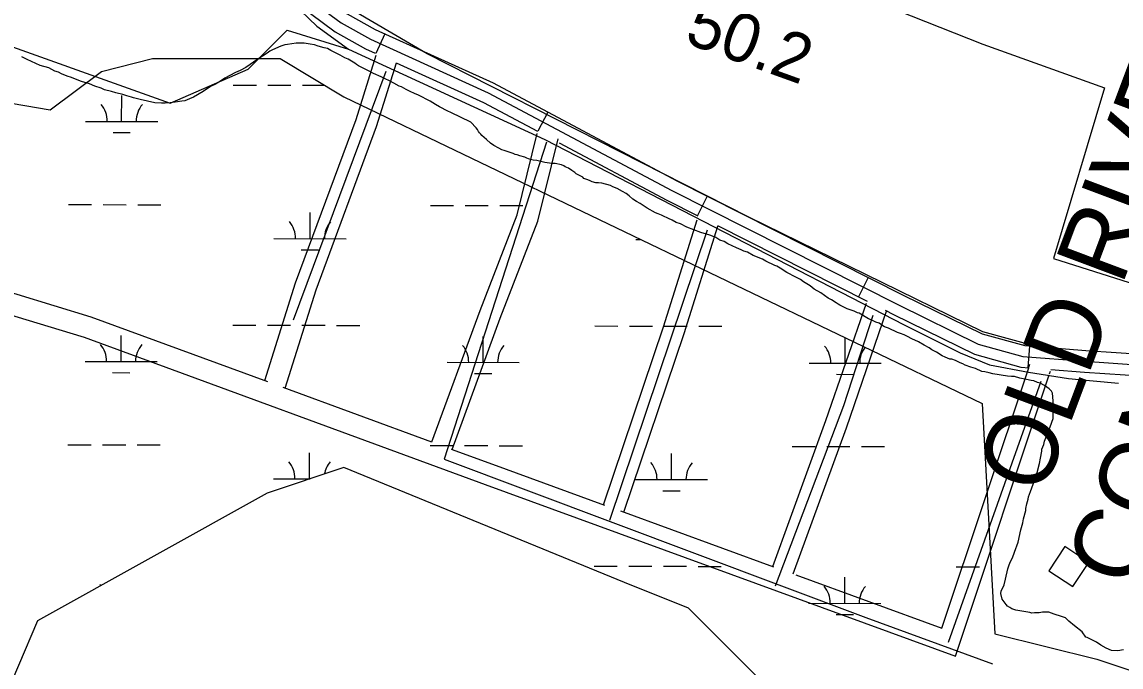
# Model space of a CAD drawing. Extents: x 3180038 to 3217926, y 922069 to 947485.
# Drawn here: x 3198253 to 3199777, y 931507 to 932400 of the extents above; entities that cross this region are included whole.
import ezdxf

# ---------------------------------------------------------------- set-up
doc = ezdxf.new("R2010")
doc.units = 0
for name, color, linetype in [('V-BLDG-OTLN', 7, 'Continuous'), ('V-CHAN-NAID', 7, 'Continuous'), ('V-RIVR-RANG', 7, 'Continuous'), ('V-ROAD-CNTR', 7, 'Continuous'), ('V-SITE-VEGE', 7, 'Continuous'), ('V-TOPO-SHOR', 7, 'Continuous'), ('V-WETL-SWMP', 7, 'Continuous')]:
    doc.layers.add(name, color=color, linetype=linetype)

msp = doc.modelspace()

# ---------------------------------------------------------------- linework, layer by layer
at = {"layer": 'V-BLDG-OTLN'}
msp.add_lwpolyline([(3199676.9, 931640), (3199710.3, 931618), (3199732.3, 931651.4), (3199698.9, 931673.4)], close=True, dxfattribs=at)
at = {"layer": 'V-ROAD-CNTR'}
for p, q in [((3198756.4, 932383.8), (3198744, 932356.5)), ((3198982.6, 932275.3), (3198968.5, 932248.8)), ((3199203.4, 932158.8), (3199189.9, 932132.1)), ((3199426.6, 932046.3), (3199413.1, 932019.5)), ((3199650.3, 931951.3), (3199647.9, 931921.4))]:
    msp.add_line(p, q, dxfattribs=at)
for points in [[(3198117.6, 932824.7), (3198242.9, 932785.7), (3198369.8, 932745.9), (3198446, 932707.9), (3198493.3, 932673.7), (3198536.8, 932631.6), (3198578.5, 932571.1), (3198611.4, 932515), (3198636.7, 932474.2), (3198673.4, 932434.3), (3198704, 932411.7), (3198743.2, 932389.8), (3198906.6, 932315.8), (3199161.3, 932180.1), (3199475.2, 932021.8), (3199584.4, 931968.1), (3199643.5, 931951.9), (3199728.4, 931945.2), (3199812.1, 931939.4), (3199896.9, 931937.2), (3200032.1, 931935.1), (3200112.9, 931937.2), (3200151.3, 931943.4), (3200185.9, 931946.2)], [(3198116.1, 932804.1), (3198238.7, 932771.3), (3198364.2, 932731.9), (3198438.2, 932695.1), (3198483.7, 932662.2), (3198525.3, 932621.9), (3198565.8, 932563), (3198598.5, 932507.2), (3198624.7, 932465.1), (3198663.3, 932423.1), (3198695.8, 932399.1), (3198736.4, 932376.4), (3198899.9, 932302.3), (3199154.4, 932166.7), (3199468.5, 932008.4), (3199579.1, 931954), (3199640.9, 931937), (3199727.3, 931930.2), (3199811.4, 931924.4), (3199896.6, 931922.2), (3200032.1, 931920.1), (3200114.3, 931922.2), (3200153.1, 931928.5), (3200187.1, 931931.2)], [(3198109.3, 932797.9), (3198234.5, 932756.9), (3198358.6, 932718), (3198430.4, 932682.2), (3198474, 932650.6), (3198513.8, 932612.1), (3198553.2, 932555), (3198585.7, 932499.5), (3198612.7, 932456), (3198653.2, 932411.9), (3198687.7, 932386.5), (3198729.7, 932363), (3198743.1, 932356.9)], [(3198590.2, 931903.4), (3198632.7, 932039.1), (3198716.7, 932265.1), (3198744.6, 932354.1)], [(3198618.4, 931893), (3198661.1, 932029.4), (3198745.1, 932255.4), (3198772.8, 932343.7)], [(3198772.2, 932343.7), (3198893.3, 932288.9), (3198968.2, 932249)], [(3198821.7, 931818.4), (3198888.4, 932000.4), (3198939.7, 932133.1), (3198967.5, 932245.7)], [(3198849.8, 931808), (3198916.4, 931989.8), (3198968.4, 932124.1), (3198996.7, 932238.6)], [(3198998.3, 932232.9), (3199147.5, 932153.4), (3199190.3, 932131.9)], [(3199059.6, 931731.4), (3199142.9, 931978.1), (3199189.5, 932126.2)], [(3199087.8, 931721.1), (3199171.4, 931968.8), (3199218.1, 932117.2)], [(3199217.4, 932118.2), (3199425, 932013.5)], [(3198180.5, 932040.7), (3198194.7, 932038.7), (3198348.9, 931992), (3198593.9, 931902)], [(3198182, 932011.2), (3198339.4, 931963.5), (3198895.5, 931759.3), (3199547.4, 931521.6), (3199677.5, 931911.6)], [(3199294.2, 931645.8), (3199367.9, 931848.2), (3199424, 932010.8)], [(3199322.4, 931635.6), (3199396.2, 931838.2), (3199452.3, 932001.1)], [(3199450.1, 932000.9), (3199461.8, 931995), (3199573.7, 931939.9), (3199638.3, 931922.2), (3199649.5, 931921.3)], [(3199326.4, 931634.1), (3199528.7, 931560.4), (3199649.1, 931921.1)], [(3199649.4, 931922.1), (3199650.8, 931926.2)], [(3199677.8, 931912.6), (3199679.2, 931916.7)], [(3199679.5, 931919), (3199726.2, 931915.3), (3199810.7, 931909.5), (3199896.3, 931907.2), (3200032.2, 931905.1), (3200115.7, 931907.2), (3200154.9, 931913.6), (3200188.3, 931916.3)], [(3198614.9, 931894.3), (3198821.3, 931818.5)], [(3198848.3, 931808.6), (3198905.8, 931787.5), (3199060.8, 931730.9)], [(3199083.2, 931722.8), (3199295.4, 931645.4)]]:
    msp.add_lwpolyline(points, dxfattribs=at)
at = {"layer": 'V-SITE-VEGE'}
for p, q in [((3198612.3, 932367), (3198600.8, 932361.9)), ((3198617.9, 932368.6), (3198612.3, 932367)), ((3198621.7, 932369), (3198617.9, 932368.6)), ((3198633.3, 932371.1), (3198621.7, 932369)), ((3198644.4, 932371.1), (3198633.3, 932371.1)), ((3198652.9, 932369.7), (3198644.4, 932371.1)), ((3198658.9, 932368.4), (3198652.9, 932369.7)), ((3198664, 932366.7), (3198658.9, 932368.4)), ((3198672.1, 932364.5), (3198664, 932366.7)), ((3198676.8, 932363.6), (3198672.1, 932364.5)), ((3198681.5, 932361), (3198676.8, 932363.6)), ((3198260.7, 932348.3), (3198253.4, 932351.8)), ((3198278.6, 932340.1), (3198260.7, 932348.3)), ((3198580.2, 932348.8), (3198563.9, 932337.3)), ((3198593.5, 932357.2), (3198580.2, 932348.8)), ((3198596.9, 932359.8), (3198593.5, 932357.2)), ((3198600.8, 932361.9), (3198596.9, 932359.8)), ((3198690, 932356.7), (3198681.5, 932361)), ((3198694.3, 932354.1), (3198690, 932356.7)), ((3198701.1, 932350.7), (3198694.3, 932354.1)), ((3198705.4, 932348.9), (3198701.1, 932350.7)), ((3198710, 932345.9), (3198705.4, 932348.9)), ((3198290.5, 932336.6), (3198278.6, 932340.1)), ((3198299, 932332.3), (3198290.5, 932336.6)), ((3198304.1, 932330.6), (3198299, 932332.3)), ((3198555.8, 932333.1), (3198549.3, 932330.1)), ((3198563.9, 932337.3), (3198555.8, 932333.1)), ((3198714.7, 932343.3), (3198710, 932345.9)), ((3198717.3, 932341.6), (3198714.7, 932343.3)), ((3198719.8, 932339.5), (3198717.3, 932341.6)), ((3198726.6, 932336.4), (3198719.8, 932339.5)), ((3198731.8, 932333.4), (3198726.6, 932336.4)), ((3198740.7, 932329.1), (3198731.8, 932333.4)), ((3198308, 932328.4), (3198304.1, 932330.6)), ((3198316.1, 932325), (3198308, 932328.4)), ((3198322, 932323.2), (3198316.1, 932325)), ((3198329.7, 932320.2), (3198322, 932323.2)), ((3198335.7, 932317.6), (3198329.7, 932320.2)), ((3198347.2, 932314.5), (3198335.7, 932317.6)), ((3198526.2, 932317), (3198521.9, 932314)), ((3198534.8, 932322.5), (3198526.2, 932317)), ((3198549.3, 932330.1), (3198534.8, 932322.5)), ((3198751.4, 932324.3), (3198740.7, 932329.1)), ((3198756.9, 932321.3), (3198751.4, 932324.3)), ((3198762.9, 932318.7), (3198756.9, 932321.3)), ((3198768.8, 932315.7), (3198762.9, 932318.7)), ((3198354.4, 932311.5), (3198347.2, 932314.5)), ((3198363, 932308.5), (3198354.4, 932311.5)), ((3198367.7, 932306.3), (3198363, 932308.5)), ((3198377.5, 932304.1), (3198367.7, 932306.3)), ((3198383.4, 932302), (3198377.5, 932304.1)), ((3198393.3, 932299.8), (3198383.4, 932302)), ((3198504.8, 932303.9), (3198491.1, 932296.3)), ((3198514.6, 932310.7), (3198504.8, 932303.9)), ((3198521.9, 932314), (3198514.6, 932310.7)), ((3198776.1, 932311.4), (3198768.8, 932315.7)), ((3198779.5, 932310.5), (3198776.1, 932311.4)), ((3198785.9, 932306.6), (3198779.5, 932310.5)), ((3198791.4, 932304.1), (3198785.9, 932306.6)), ((3198797.4, 932301), (3198791.4, 932304.1)), ((3198398.8, 932298), (3198393.3, 932299.8)), ((3198405.2, 932295.9), (3198398.8, 932298)), ((3198407.8, 932295.4), (3198405.2, 932295.9)), ((3198417.1, 932292.8), (3198407.8, 932295.4)), ((3198437.6, 932288.4), (3198417.1, 932292.8)), ((3198447, 932288), (3198437.6, 932288.4)), ((3198452.1, 932287.9), (3198447, 932288)), ((3198459, 932288.3), (3198452.1, 932287.9)), ((3198465.8, 932289.1), (3198459, 932288.3)), ((3198474.8, 932290.4), (3198465.8, 932289.1)), ((3198479.1, 932291.2), (3198474.8, 932290.4)), ((3198485.5, 932293.7), (3198479.1, 932291.2)), ((3198491.1, 932296.3), (3198485.5, 932293.7)), ((3198802.9, 932298.9), (3198797.4, 932301)), ((3198819.1, 932290.7), (3198802.9, 932298.9)), ((3198826.8, 932285.9), (3198819.1, 932290.7)), ((3198832.3, 932282.9), (3198826.8, 932285.9)), ((3198843.8, 932276.9), (3198832.3, 932282.9)), ((3198848.1, 932275.1), (3198843.8, 932276.9)), ((3198875.6, 932261.5), (3198848.1, 932275.1)), ((3198883.2, 932253.8), (3198875.6, 932261.5)), ((3198885.1, 932251.2), (3198883.2, 932253.8)), ((3198886.4, 932248.6), (3198885.1, 932251.2)), ((3198887.7, 932246.7), (3198886.4, 932248.6)), ((3198889.6, 932244.7), (3198887.7, 932246.7)), ((3198890.9, 932242.8), (3198889.6, 932244.7)), ((3198897.3, 932237.6), (3198890.9, 932242.8)), ((3198903.1, 932232.4), (3198897.3, 932237.6)), ((3198907.6, 932229.2), (3198903.1, 932232.4)), ((3198914.6, 932225.3), (3198907.6, 932229.2)), ((3198918.5, 932223.3), (3198914.6, 932225.3)), ((3198921.7, 932222), (3198918.5, 932223.3)), ((3198934.5, 932218.1), (3198921.7, 932222)), ((3198937.1, 932216.8), (3198934.5, 932218.1)), ((3198939.7, 932216.1), (3198937.1, 932216.8)), ((3198943.5, 932214.8), (3198939.7, 932216.1)), ((3198950.6, 932212.9), (3198943.5, 932214.8)), ((3198953.1, 932211.6), (3198950.6, 932212.9)), ((3198955.7, 932210.9), (3198953.1, 932211.6)), ((3198958.3, 932209.6), (3198955.7, 932210.9)), ((3198962.1, 932209), (3198958.3, 932209.6)), ((3198967.3, 932208.3), (3198962.1, 932209)), ((3198974.4, 932206.3), (3198967.3, 932208.3)), ((3198978.2, 932205.7), (3198974.4, 932206.3)), ((3198987.9, 932204.3), (3198978.2, 932205.7)), ((3198992.4, 932204.3), (3198987.9, 932204.3)), ((3199001.4, 932202.3), (3198992.4, 932204.3)), ((3199004.6, 932201), (3199001.4, 932202.3)), ((3199006.5, 932199.7), (3199004.6, 932201)), ((3199011, 932197.8), (3199006.5, 932199.7)), ((3199015.5, 932194.5), (3199011, 932197.8)), ((3199020, 932191.9), (3199015.5, 932194.5)), ((3199021.9, 932190), (3199020, 932191.9)), ((3199030.9, 932185.4), (3199021.9, 932190)), ((3199032.1, 932183.5), (3199030.9, 932185.4)), ((3199037.9, 932181.5), (3199032.1, 932183.5)), ((3199041.1, 932180.2), (3199037.9, 932181.5)), ((3199043.7, 932178.9), (3199041.1, 932180.2)), ((3199048.8, 932177.6), (3199043.7, 932178.9)), ((3199052.7, 932177.6), (3199048.8, 932177.6)), ((3199057.2, 932176.9), (3199052.7, 932177.6)), ((3199069.4, 932173.7), (3199057.2, 932176.9)), ((3199072.6, 932171.7), (3199069.4, 932173.7)), ((3199078.4, 932169.8), (3199072.6, 932171.7)), ((3199086.1, 932165.2), (3199078.4, 932169.8)), ((3199091.2, 932162.6), (3199086.1, 932165.2)), ((3199095.1, 932159.4), (3199091.2, 932162.6)), ((3199100.2, 932154.8), (3199095.1, 932159.4)), ((3199105.3, 932151.6), (3199100.2, 932154.8)), ((3199110.5, 932149), (3199105.3, 932151.6)), ((3199120.1, 932142.5), (3199110.5, 932149)), ((3199131.6, 932136), (3199120.1, 932142.5)), ((3199135.5, 932134.7), (3199131.6, 932136)), ((3199140, 932132.8), (3199135.5, 932134.7)), ((3199141.9, 932131.5), (3199140, 932132.8)), ((3199149.6, 932128.2), (3199141.9, 932131.5)), ((3199154.7, 932125.6), (3199149.6, 932128.2)), ((3199160.5, 932122.4), (3199154.7, 932125.6)), ((3199166.3, 932120.4), (3199160.5, 932122.4)), ((3199175.3, 932115.9), (3199166.3, 932120.4)), ((3199194.5, 932108.7), (3199175.3, 932115.9)), ((3199202.3, 932106.1), (3199194.5, 932108.7)), ((3199206.8, 932104.8), (3199202.3, 932106.1)), ((3199215.1, 932101.5), (3199206.8, 932104.8)), ((3199220.9, 932098.2), (3199215.1, 932101.5)), ((3199226.7, 932096.3), (3199220.9, 932098.2)), ((3199231.8, 932093), (3199226.7, 932096.3)), ((3199244, 932087.2), (3199231.8, 932093)), ((3199250.4, 932084.6), (3199244, 932087.2)), ((3199254.2, 932082.6), (3199250.4, 932084.6)), ((3199259.4, 932081.3), (3199254.2, 932082.6)), ((3199267.1, 932076.8), (3199259.4, 932081.3)), ((3199279.9, 932071.6), (3199267.1, 932076.8)), ((3199284.4, 932069), (3199279.9, 932071.6)), ((3199297.3, 932063.1), (3199284.4, 932069)), ((3199299.8, 932061.8), (3199297.3, 932063.1)), ((3199304.3, 932059.2), (3199299.8, 932061.8)), ((3199313.9, 932053.4), (3199304.3, 932059.2)), ((3199326.1, 932046.9), (3199313.9, 932053.4)), ((3199332.5, 932043.6), (3199326.1, 932046.9)), ((3199337, 932040.4), (3199332.5, 932043.6)), ((3199346, 932034.5), (3199337, 932040.4)), ((3199351.8, 932030), (3199346, 932034.5)), ((3199360.8, 932024.8), (3199351.8, 932030)), ((3199371, 932017.7), (3199360.8, 932024.8)), ((3199375.5, 932015.1), (3199371, 932017.7)), ((3199381.9, 932011.2), (3199375.5, 932015.1)), ((3199385.1, 932009.3), (3199381.9, 932011.2)), ((3199387.1, 932008), (3199385.1, 932009.3)), ((3199397.3, 932002.8), (3199387.1, 932008)), ((3199407, 931999.5), (3199397.3, 932002.8)), ((3199411.5, 931997.5), (3199407, 931999.5)), ((3199414, 931996.9), (3199411.5, 931997.5)), ((3199426.9, 931989.1), (3199414, 931996.9)), ((3199430.7, 931987.8), (3199426.9, 931989.1)), ((3199437.1, 931984.5), (3199430.7, 931987.8)), ((3199441.6, 931983.2), (3199437.1, 931984.5)), ((3199446.7, 931979.3), (3199441.6, 931983.2)), ((3199449.3, 931978), (3199446.7, 931979.3)), ((3199454.5, 931976.1), (3199449.3, 931978)), ((3199467.3, 931970.2), (3199454.5, 931976.1)), ((3199471.1, 931968.9), (3199467.3, 931970.2)), ((3199476.3, 931967), (3199471.1, 931968.9)), ((3199480.8, 931964.4), (3199476.3, 931967)), ((3199487.2, 931961.1), (3199480.8, 931964.4)), ((3199496.2, 931957.2), (3199487.2, 931961.1)), ((3199503.9, 931952.7), (3199496.2, 931957.2)), ((3199510.9, 931948.8), (3199503.9, 931952.7)), ((3199514.8, 931946.2), (3199510.9, 931948.8)), ((3199521.2, 931942.9), (3199514.8, 931946.2)), ((3199528.9, 931937.7), (3199521.2, 931942.9)), ((3199533.4, 931935.8), (3199528.9, 931937.7)), ((3199539.8, 931933.2), (3199533.4, 931935.8)), ((3199542.4, 931933.2), (3199539.8, 931933.2)), ((3199547.5, 931931.2), (3199542.4, 931933.2)), ((3199553.9, 931928), (3199547.5, 931931.2)), ((3199557.8, 931926.7), (3199553.9, 931928)), ((3199561, 931924.7), (3199557.8, 931926.7)), ((3199568.7, 931922.1), (3199561, 931924.7)), ((3199575.1, 931920.1), (3199568.7, 931922.1)), ((3199584.1, 931916.2), (3199575.1, 931920.1)), ((3199588, 931915.6), (3199584.1, 931916.2)), ((3199594.4, 931914.2), (3199588, 931915.6)), ((3199599.5, 931912.9), (3199594.4, 931914.2)), ((3199619.5, 931909.6), (3199599.5, 931912.9)), ((3199625.3, 931908.9), (3199619.5, 931909.6)), ((3199629.1, 931908.9), (3199625.3, 931908.9)), ((3199636.8, 931906.9), (3199629.1, 931908.9)), ((3199645.8, 931905), (3199636.8, 931906.9)), ((3199652.3, 931903.7), (3199645.8, 931905)), ((3199656.1, 931903), (3199652.3, 931903.7)), ((3199661.2, 931901), (3199656.1, 931903)), ((3199665.1, 931899.7), (3199661.2, 931901)), ((3199670.9, 931896.5), (3199665.1, 931899.7)), ((3199677.3, 931891.9), (3199670.9, 931896.5)), ((3199680.5, 931888.7), (3199677.3, 931891.9)), ((3199681.8, 931886.1), (3199680.5, 931888.7)), ((3199683, 931875.2), (3199681.8, 931886.1)), ((3199682.9, 931850.7), (3199683, 931875.2)), ((3199678.9, 931839.2), (3199682.9, 931850.7)), ((3199673.7, 931826.3), (3199675.7, 931831.5)), ((3199675.7, 931831.5), (3199678.9, 931839.2)), ((3199667.2, 931808.3), (3199669.8, 931814.8)), ((3199669.8, 931814.8), (3199671.1, 931819.3)), ((3199671.1, 931819.3), (3199673.7, 931826.3)), ((3199665.2, 931796.1), (3199667.2, 931805.8)), ((3199667.2, 931805.8), (3199667.2, 931808.3)), ((3199660.6, 931776.2), (3199663.9, 931788.4)), ((3199663.9, 931788.4), (3199665.2, 931796.1)), ((3199651.5, 931749.9), (3199659.3, 931771.7)), ((3199659.3, 931771.7), (3199660.6, 931776.2)), ((3199646.2, 931732.5), (3199648.2, 931739)), ((3199648.2, 931739), (3199648.9, 931742.2)), ((3199648.9, 931742.2), (3199651.5, 931749.9)), ((3199641.6, 931712), (3199644.9, 931723.5)), ((3199644.9, 931726.1), (3199646.2, 931732.5)), ((3199644.9, 931723.5), (3199644.9, 931726.1)), ((3199640.9, 931706.2), (3199641.6, 931712)), ((3199634.4, 931679.8), (3199638.3, 931696.5)), ((3199638.3, 931696.5), (3199640.9, 931706.2)), ((3199629.2, 931665.7), (3199634.4, 931679.8)), ((3199626.5, 931658), (3199629.2, 931665.7)), ((3199620, 931642.6), (3199622, 931648.4)), ((3199622, 931648.4), (3199623.9, 931652.9)), ((3199623.9, 931652.9), (3199626.5, 931658)), ((3199616.7, 931628.5), (3199620, 931642.6)), ((3199610.9, 931611.8), (3199614.8, 931620.7)), ((3199614.8, 931620.7), (3199616.7, 931628.5)), ((3199610.2, 931608.5), (3199610.9, 931611.8)), ((3199612.1, 931600.8), (3199610.2, 931608.5)), ((3199617.8, 931593.1), (3199612.1, 931600.8)), ((3199619.8, 931591.1), (3199617.8, 931593.1)), ((3199623, 931589.2), (3199619.8, 931591.1)), ((3199625.5, 931587.2), (3199623, 931589.2)), ((3199631.3, 931585.3), (3199625.5, 931587.2)), ((3199650.6, 931582), (3199631.3, 931585.3)), ((3199653.2, 931581.3), (3199650.6, 931582)), ((3199657, 931581.9), (3199653.2, 931581.3)), ((3199663.5, 931581.9), (3199657, 931581.9)), ((3199668, 931582.5), (3199663.5, 931581.9)), ((3199677, 931582.5), (3199668, 931582.5)), ((3199684.1, 931579.8), (3199677, 931582.5)), ((3199694.3, 931576.6), (3199684.1, 931579.8)), ((3199700.1, 931574.6), (3199694.3, 931576.6)), ((3199704.6, 931570.1), (3199700.1, 931574.6)), ((3199712.3, 931563.6), (3199704.6, 931570.1)), ((3199723.2, 931555.2), (3199712.3, 931563.6)), ((3199728.3, 931548.1), (3199723.2, 931555.2)), ((3199730.2, 931547.4), (3199728.3, 931548.1)), ((3199743, 931540.9), (3199730.2, 931547.4)), ((3199748.8, 931537.1), (3199743, 931540.9)), ((3199756.5, 931532.5), (3199748.8, 931537.1)), ((3199763.6, 931529.3), (3199756.5, 931532.5)), ((3199772.6, 931529.2), (3199763.6, 931529.3)), ((3199780.3, 931530.5), (3199772.6, 931529.2))]:
    msp.add_line(p, q, dxfattribs=at)
at = {"layer": 'V-TOPO-SHOR'}
for p, q in [((3198757.7, 932331.7), (3198629.4, 931987.1)), ((3199068.5, 931710.1), (3199203.6, 932112.1)), ((3199538, 931541.2), (3199666.4, 931902.7))]:
    msp.add_line(p, q, dxfattribs=at)
for points in [[(3198119.3, 932923.7), (3198588.8, 932761.5), (3198710.4, 932704.1), (3199210.4, 932518.3), (3199585.3, 932369.7), (3199754.2, 932308.9), (3199683.3, 932072.4), (3200014.3, 931967.7), (3200065, 931974.5), (3200095.4, 931984.6), (3200119.1, 932011.6), (3200129.2, 932042), (3200135.9, 932079.2), (3200156.2, 932143.4), (3200169.7, 932153.5), (3200186.6, 932153.5), (3200203.5, 932150.1), (3200227.1, 932146.7), (3200233.9, 932143.4), (3200244, 932167), (3200247.4, 932207.5)], [(3198474.8, 932634.4), (3198530.6, 932575.3), (3198554.2, 932544.9), (3198571.1, 932517.9), (3198601.5, 932460.5), (3198628.5, 932426.7), (3198662.3, 932394.6), (3198706.2, 932362.5), (3198978.1, 932237.5), (3199476.4, 931980.8), (3199554.1, 931942), (3199594.6, 931925.1), (3199648.7, 931914.9), (3199704.4, 931906.5), (3199738.2, 931903.1), (3199773.7, 931899.7)], [(3199696.8, 931940.7), (3199585.3, 931971.1), (3199261.1, 932129.9), (3198815.2, 932356.2), (3198717.2, 932413.6), (3198696.9, 932430.5), (3198690.2, 932440.6), (3198693.6, 932454.1), (3198707.1, 932481.2), (3198730.7, 932538.6), (3198737.5, 932548.7), (3198666.5, 932585.9)], [(3198107.5, 932375.6), (3198175, 932389.1), (3198458.8, 932287.8), (3198566.9, 932335.1), (3198600.7, 932368.8), (3198620.9, 932389.1), (3198706.2, 932362.5)], [(3198980.7, 932233.7), (3198838.8, 931794.6), (3199423.2, 931575), (3199598.8, 931510.8)], [(3199298.2, 931618.9), (3199392.8, 931868.9), (3199433.3, 931993.9)]]:
    msp.add_lwpolyline(points, dxfattribs=at)
at = {"layer": 'V-WETL-SWMP'}
for p, q in [((3198546.3, 932312.9), (3198578.3, 932312.9)), ((3198594.3, 932312.8), (3198626.3, 932312.7)), ((3198642.3, 932312.7), (3198672.6, 932312.6)), ((3198391.6, 932262.5), (3198391.7, 932298.5)), ((3198341.6, 932262.6), (3198441.6, 932262.4)), ((3198379.6, 932247.1), (3198403.6, 932247.1)), ((3198317.9, 932147.3), (3198349.9, 932147.2)), ((3198365.9, 932147.2), (3198397.9, 932147.1)), ((3198413.9, 932147.1), (3198445.9, 932147)), ((3198652.7, 932100.1), (3198652.8, 932136.1)), ((3198819.8, 932146.1), (3198851.8, 932146.1)), ((3198867.8, 932146), (3198899.8, 932146)), ((3198915.8, 932145.9), (3198947.8, 932145.8)), ((3198602.7, 932100.2), (3198702.7, 932100)), ((3199104.6, 932099.1), (3199110.5, 932099.1)), ((3198640.6, 932084.7), (3198664.6, 932084.6)), ((3199142.6, 932083.5), (3199142.8, 932083.5)), ((3198545.6, 931980.3), (3198577.6, 931980.2)), ((3198593.6, 931980.1), (3198625.6, 931980.1)), ((3198641.6, 931980), (3198673.6, 931980)), ((3198689.6, 931979.9), (3198721.6, 931979.9)), ((3199047.5, 931979.1), (3199079.5, 931979)), ((3199095.5, 931979), (3199127.5, 931978.9)), ((3199143.5, 931978.9), (3199175.5, 931978.8)), ((3199191.5, 931978.8), (3199223.5, 931978.7)), ((3198390.9, 931929.9), (3198390.9, 931965.9)), ((3198892.8, 931928.7), (3198892.8, 931964.7)), ((3199394.7, 931927.6), (3199394.8, 931962.5)), ((3198340.9, 931930), (3198440.9, 931929.7)), ((3198842.8, 931928.8), (3198942.8, 931928.6)), ((3199344.7, 931927.7), (3199444.7, 931927.5)), ((3198378.8, 931914.5), (3198402.8, 931914.4)), ((3198880.7, 931913.3), (3198904.7, 931913.3)), ((3199382.6, 931912.2), (3199406.6, 931912.1)), ((3198317.2, 931814.6), (3198349.2, 931814.5)), ((3198365.2, 931814.5), (3198397.2, 931814.4)), ((3198413.2, 931814.4), (3198445.2, 931814.3)), ((3198651.9, 931767.4), (3198652, 931803.4)), ((3198819.1, 931813.5), (3198851.1, 931813.4)), ((3198867.1, 931813.4), (3198899.1, 931813.3)), ((3198915.1, 931813.2), (3198947.1, 931813.2)), ((3199153.8, 931766.3), (3199153.9, 931802.3)), ((3199321, 931812.3), (3199353, 931812.3)), ((3199369, 931812.2), (3199401, 931812.1)), ((3199417, 931812.1), (3199449, 931812)), ((3198601.9, 931767.5), (3198653, 931767.4)), ((3199103.8, 931766.4), (3199203.8, 931766.2)), ((3199141.8, 931750.9), (3199165.8, 931750.8)), ((3199046.7, 931646.4), (3199078.7, 931646.4)), ((3199094.7, 931646.3), (3199126.7, 931646.3)), ((3199142.7, 931646.2), (3199174.7, 931646.2)), ((3199190.7, 931646.1), (3199222.7, 931646.1)), ((3199548.6, 931645.3), (3199580.6, 931645.2)), ((3199596.6, 931645.2), (3199596.8, 931645.2)), ((3199393.9, 931594.9), (3199394, 931630.9)), ((3199343.9, 931595), (3199443.9, 931594.8)), ((3199381.9, 931579.5), (3199405.9, 931579.5))]:
    msp.add_line(p, q, dxfattribs=at)
for points in [[(3198186.6, 932296.4), (3198292.7, 932278.7), (3198363.5, 932331.8), (3198434.3, 932349.5), (3198611.2, 932349.5), (3198699.7, 932296.4), (3199584.3, 931871.5), (3199602, 931552.8), (3199743.5, 931517.4), (3199849.7, 931482), (3199902.8, 931411.2), (3199938.1, 931287.3), (3200008.9, 931074.8), (3200079.7, 930897.8), (3200185.8, 930756.1), (3200256.6, 930667.6), (3200398.1, 930596.8), (3200504.3, 930526), (3200522, 930508.3)], [(3198982.7, 929640.8), (3198876.6, 929782.4), (3198929.7, 929994.9), (3198982.7, 930083.4), (3199265.8, 930384.4), (3199318.9, 930508.3), (3199425.1, 930649.9), (3199531.2, 930703), (3199513.5, 930827), (3199407.4, 930897.8), (3199265.8, 930862.4), (3199159.7, 930880.1), (3199088.9, 930950.9), (3199088.9, 931057.1), (3199142, 931251.9), (3199230.4, 931340.4), (3199283.5, 931482), (3199177.4, 931588.2), (3199088.9, 931623.6), (3198699.7, 931783), (3198593.5, 931747.6), (3198275, 931570.5), (3198222, 931446.6)]]:
    msp.add_lwpolyline(points, dxfattribs=at)
for centre, start, end in [((3198336.4, 932263.1), 359.099, 40.6427), ((3198446.9, 932262.9), 139.099, 180.6427), ((3198597.4, 932100.7), 359.099, 40.6427), ((3198707.9, 932100.4), 139.099, 180.6427), ((3198335.6, 931930.5), 359.099, 40.6427), ((3198446.1, 931930.2), 139.099, 180.6427), ((3198837.5, 931929.3), 359.099, 40.6427), ((3198948, 931929.1), 139.099, 180.6427), ((3199339.4, 931928.2), 359.099, 40.6427), ((3199449.9, 931927.9), 142.416, 180.6427), ((3198596.7, 931768), 359.099, 40.6427), ((3198707.2, 931767.8), 139.099, 169.9552), ((3199098.6, 931766.9), 359.099, 40.6427), ((3199209.1, 931766.6), 139.099, 180.6427), ((3198334.9, 931597.8), 37.6369, 40.6427), ((3199338.7, 931595.5), 359.099, 40.6427), ((3199449.2, 931595.3), 139.099, 180.6427)]:
    msp.add_arc(centre, 35.2, start, end, dxfattribs=at)

# ---------------------------------------------------------------- texts
at = {"layer": 'V-CHAN-NAID'}
for s, p in [('CONTROL STRUCTURE (2)', (3199792.4, 931612.9)), ('OLD RIVER AUXILLARY ', (3199668.3, 931741.5))]:
    msp.add_text(s, height=100, rotation=69.4069, dxfattribs=at).set_placement(p)
at = {"layer": 'V-RIVR-RANG'}
msp.add_text('50.2', height=67, rotation=340.1883, dxfattribs=at).set_placement((3199169.7, 932372.3))

doc.saveas('drawing.dxf')
